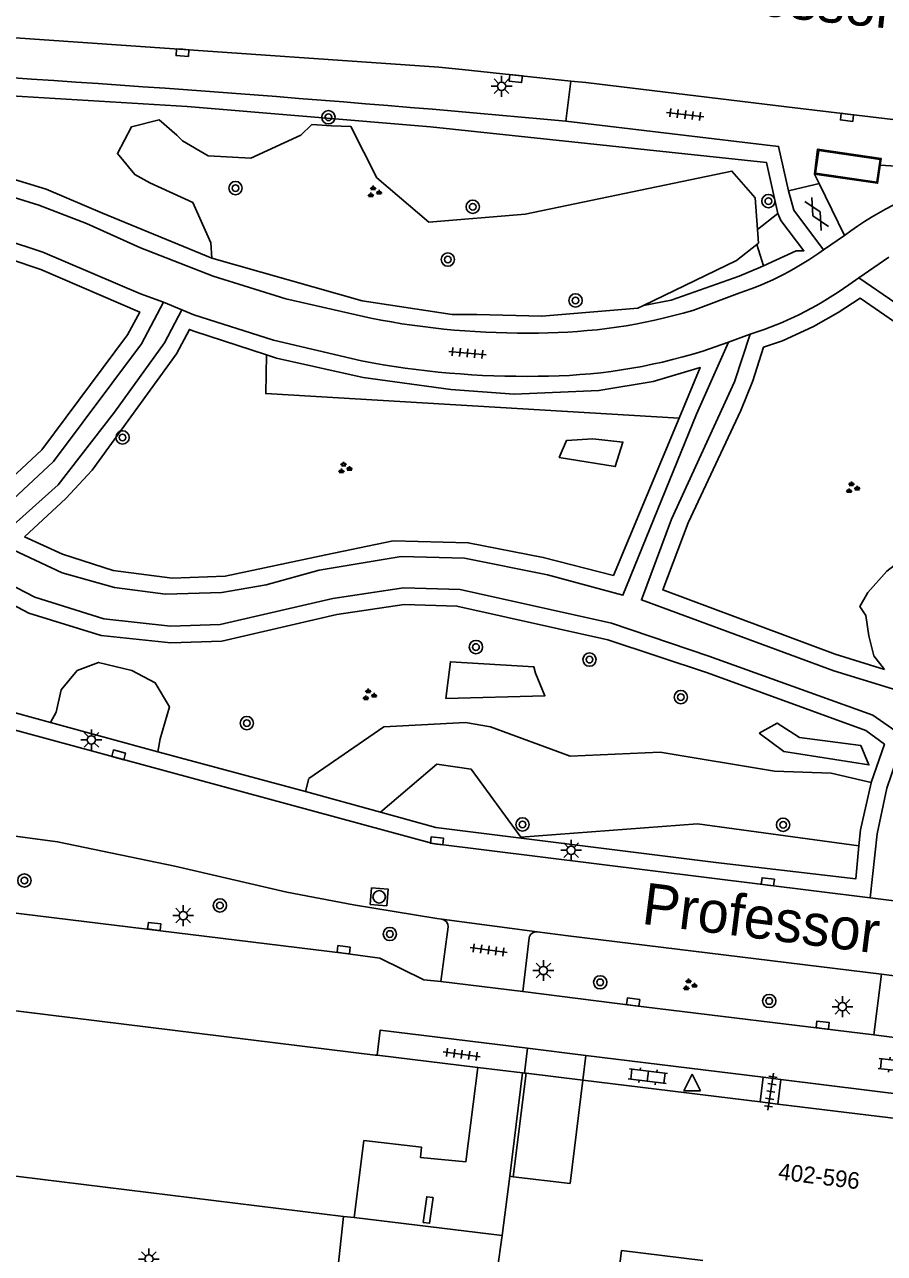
# Model space of a CAD drawing. Extents: x 131000 to 133014, y 396499 to 399001.
# Drawn here: x 131685.7 to 131737.4, y 396928.8 to 397002.7 of the extents above; entities that cross this region are included whole.
import ezdxf

# ---------------------------------------------------------------- set-up
doc = ezdxf.new("R2010")
doc.units = 0
for name, color, linetype in [('gg-afsc-muur', 7, 'Continuous'), ('gg-anno-huisnummerreeks BGT', 7, 'Continuous'), ('gg-anno-openbare ruimte label', 7, 'Continuous'), ('gg-bbg-abri', 7, 'Continuous'), ('gg-bbg-hoofdgebouw', 7, 'Continuous'), ('gg-bbg-onder overbouw', 7, 'Continuous'), ('gg-bbg-pand overbouw', 7, 'Continuous'), ('gg-bbg-pilaar onder overbouw', 7, 'Continuous'), ('gg-knt-verharding', 7, 'Continuous'), ('gg-knt-verharding nz', 7, 'Continuous'), ('gt-grn-groengrens', 7, 'Continuous'), ('gt-symb-boom', 7, 'Continuous'), ('gt-symb-gesloten verharding', 7, 'Continuous'), ('gt-symb-groenvak', 7, 'Continuous'), ('gt-symb-klinker verharding', 7, 'Continuous'), ('gt-symb-kolk', 7, 'Continuous'), ('gt-symb-lichtmast', 7, 'Continuous'), ('gt-symb-rioolschacht', 7, 'Continuous'), ('gt-symb-tegel verharding', 7, 'Continuous'), ('gt-symb-waterafsluiter', 7, 'Continuous')]:
    doc.layers.add(name, color=color, linetype=linetype)

# ---------------------------------------------------------------- blocks, each defined once
blk = doc.blocks.new('gt0-KL1')
at = {"layer": 'gt-symb-klinker verharding'}
for p, q in [((-1.15, 0.3), (1.15, 0.3)), ((-1, -0.3), (-1, 0.3)), ((-0.5, 0.3), (-0.5, 0.45)), ((0, -0.3), (0, 0.3)), ((0.5, 0.3), (0.5, 0.45)), ((1, -0.3), (1, 0.3)), ((-1.15, -0.3), (1.15, -0.3)), ((-0.5, -0.45), (-0.5, -0.3)), ((0.5, -0.45), (0.5, -0.3))]:
    blk.add_line(p, q, dxfattribs=at)
blk = doc.blocks.new('gt0-KOLK')
at = {"layer": 'gt-symb-kolk'}
blk.add_lwpolyline([(0, 0), (0.375, 0), (0.375, 0.4), (-0.375, 0.4), (-0.375, 0), (0, 0)], dxfattribs=at)
blk = doc.blocks.new('gt0-TEG1')
at = {"layer": 'gt-symb-tegel verharding'}
for p, q in [((-1.125, 0), (1.125, 0)), ((-0.9, -0.25), (-0.9, 0.25)), ((-0.45, -0.25), (-0.45, 0.25)), ((0, -0.25), (0, 0.25)), ((0.45, -0.25), (0.45, 0.25)), ((0.9, -0.25), (0.9, 0.25))]:
    blk.add_line(p, q, dxfattribs=at)
blk = doc.blocks.new('gt0-BOOM')
at = {"layer": 'gt-symb-boom'}
for radius in [0.4, 0.2]:
    blk.add_circle((0, 0), radius, dxfattribs=at)
blk = doc.blocks.new('gt0-GESVH1')
at = {"layer": 'gt-symb-gesloten verharding'}
for p, q in [((-0.992, -0.261), (0.008, 0.239)), ((0.008, -0.261), (-0.992, 0.239)), ((0.008, 0.239), (1.008, -0.261)), ((1.008, 0.239), (0.008, -0.261))]:
    blk.add_line(p, q, dxfattribs=at)
blk = doc.blocks.new('gt0-WAFSL')
at = {"layer": 'gt-symb-waterafsluiter'}
for p, q in [((-0.5, -0.333), (0, 0.667)), ((0, 0.667), (0.5, -0.333)), ((0.5, -0.333), (-0.5, -0.333))]:
    blk.add_line(p, q, dxfattribs=at)
blk = doc.blocks.new('gt0-LMAST')
at = {"layer": 'gt-symb-lichtmast'}
for p, q in [((-0.182, 0.173), (-0.447, 0.438)), ((-0.005, 0.246), (-0.005, 0.621)), ((0.172, 0.173), (0.437, 0.438)), ((-0.255, -0.004), (-0.63, -0.004)), ((-0.182, -0.181), (-0.447, -0.446)), ((-0.005, -0.254), (-0.005, -0.629)), ((0.437, -0.446), (0.172, -0.181)), ((0.245, -0.004), (0.62, -0.004))]:
    blk.add_line(p, q, dxfattribs=at)
blk.add_circle((-0.005, -0.004), 0.25, dxfattribs=at)
blk = doc.blocks.new('gt0-GRVAK')
at = {"layer": 'gt-symb-groenvak'}
for p, q in [((-0.11, 0.189), (-0.228, 0.24)), ((-0.182, 0.153), (0.088, 0.153)), ((-0.091, 0.211), (-0.156, 0.322)), ((-0.047, 0.214), (-0.047, 0.393)), ((-0.004, 0.211), (0.061, 0.322)), ((0.015, 0.189), (0.133, 0.24)), ((0.262, -0.052), (0.197, 0.059)), ((0.305, -0.049), (0.305, 0.13)), ((0.349, -0.052), (0.414, 0.059)), ((-0.245, -0.228), (-0.363, -0.177)), ((-0.318, -0.264), (-0.047, -0.264)), ((-0.226, -0.206), (-0.291, -0.095)), ((-0.183, -0.203), (-0.183, -0.024)), ((-0.139, -0.206), (-0.074, -0.095)), ((-0.12, -0.228), (-0.002, -0.177)), ((0.243, -0.074), (0.125, -0.023)), ((0.17, -0.11), (0.441, -0.11)), ((0.368, -0.074), (0.486, -0.023))]:
    blk.add_line(p, q, dxfattribs=at)
blk = doc.blocks.new('gt0-RS')
at = {"layer": 'gt-symb-rioolschacht'}
blk.add_lwpolyline([(-0.5, -0.5), (0.5, -0.5), (0.5, 0.5), (-0.5, 0.5)], close=True, dxfattribs=at)
blk.add_circle((0, 0), 0.375, dxfattribs=at)

msp = doc.modelspace()

# ---------------------------------------------------------------- linework, layer by layer
at = {"layer": 'gg-afsc-muur'}
for p, q in [((131714.91, 396933.43), (131715.686, 396939.654)), ((131715.119, 396933.405), (131715.894, 396939.628))]:
    msp.add_line(p, q, dxfattribs=at)
at = {"layer": 'gg-bbg-abri'}
msp.add_lwpolyline([(131733.301, 396993.766), (131733.498, 396995.122), (131737.174, 396994.587), (131736.977, 396993.231), (131733.301, 396993.766)], dxfattribs=at)
at = {"layer": 'gg-bbg-hoofdgebouw'}
for p, q in [((131706.81, 396940.72), (131666.58, 396945.67)), ((131706.944, 396940.704), (131706.81, 396940.72)), ((131712.995, 396939.977), (131706.944, 396940.704)), ((131719.3, 396939.22), (131729.973, 396937.906)), ((131729.973, 396937.906), (131731.024, 396937.776)), ((131731.024, 396937.776), (131766.297, 396933.434)), ((131704.921, 396931.017), (131682.08, 396933.83)), ((131704.921, 396931.017), (131705.55, 396930.94)), ((131726.519, 396928.367), (131721.637, 396928.969))]:
    msp.add_line(p, q, dxfattribs=at)
msp.add_lwpolyline([(131721.637, 396928.969), (131721.121, 396924.843), (131717.632, 396925.319), (131717.645, 396925.477), (131715.784, 396925.633), (131714.229, 396924.436), (131714.091, 396924.448), (131712.59, 396926.387), (131712.605, 396926.525), (131714.148, 396927.738), (131714.453, 396929.869)], dxfattribs=at)
at = {"layer": 'gg-bbg-onder overbouw'}
for p, q in [((131705.55, 396930.94), (131706.147, 396935.572)), ((131714.453, 396929.869), (131714.91, 396933.43)), ((131714.91, 396933.43), (131715.119, 396933.405))]:
    msp.add_line(p, q, dxfattribs=at)
for points in [[(131712.995, 396939.977), (131712.269, 396934.293), (131709.542, 396934.562), (131709.606, 396935.179), (131706.147, 396935.572)], [(131715.119, 396933.405), (131718.54, 396933), (131719.3, 396939.22)]]:
    msp.add_lwpolyline(points, dxfattribs=at)
at = {"layer": 'gg-bbg-pand overbouw'}
for p, q in [((131712.995, 396939.977), (131715.686, 396939.654)), ((131715.8, 396939.64), (131715.686, 396939.654)), ((131715.894, 396939.628), (131715.8, 396939.64)), ((131715.894, 396939.628), (131719.3, 396939.22)), ((131705.55, 396930.94), (131714.453, 396929.869))]:
    msp.add_line(p, q, dxfattribs=at)
at = {"layer": 'gg-bbg-pilaar onder overbouw'}
msp.add_lwpolyline([(131710.298, 396932.152), (131709.917, 396932.2), (131709.71, 396930.652), (131710.091, 396930.604), (131710.298, 396932.152)], dxfattribs=at)
at = {"layer": 'gg-knt-verharding'}
for p, q in [((131712.052, 397000), (131718.582, 396999.306)), ((131731.558, 396997.757), (131742.888, 396996.391)), ((131742.603, 396993.932), (131737.184, 396994.24)), ((131733.238, 396993.711), (131733.513, 396993.144)), ((131733.27, 396993.086), (131733.513, 396993.144)), ((131733.513, 396993.144), (131735.031, 396990.017)), ((131733.27, 396993.086), (131731.677, 396992.702)), ((131733.78, 396989.16), (131735.031, 396990.017)), ((131737.71, 396988.707), (131735.892, 396987.462)), ((131735.892, 396987.462), (131735.3, 396987.05)), ((131725.91, 396985.51), (131728.75, 396986.57)), ((131695.198, 396985.545), (131694.1, 396986.01)), ((131726.52, 396983.06), (131728.065, 396983.609)), ((131729.372, 396984.074), (131728.065, 396983.609)), ((131729.84, 396984.24), (131729.372, 396984.074)), ((131738.349, 396949.957), (131736.583, 396950.176)), ((131710.523, 396948.928), (131710.828, 396948.903)), ((131716.565, 396948.123), (131710.828, 396948.903)), ((131711.209, 396948.425), (131710.768, 396945.148)), ((131718.419, 396947.896), (131716.565, 396948.123)), ((131715.689, 396944.537), (131716.07, 396947.765)), ((131737.259, 396945.581), (131718.419, 396947.896)), ((131710.768, 396945.148), (131715.689, 396944.537)), ((131736.811, 396941.932), (131737.259, 396945.581)), ((131737.259, 396945.581), (131739.568, 396945.298)), ((131739.119, 396941.643), (131736.811, 396941.932)), ((131715.978, 396941.129), (131715.8, 396939.64)), ((131715.978, 396941.129), (131719.486, 396940.699)), ((131719.3, 396939.22), (131719.486, 396940.699)), ((131719.486, 396940.699), (131730.156, 396939.39)), ((131730.156, 396939.39), (131729.973, 396937.906)), ((131730.156, 396939.39), (131731.206, 396939.249)), ((131731.206, 396939.249), (131731.024, 396937.776)), ((131731.206, 396939.249), (131766.48, 396934.914)), ((131704.378, 396926.074), (131704.921, 396931.017))]:
    msp.add_line(p, q, dxfattribs=at)
for points in [[(131712.052, 397000), (131710.64, 397000.15), (131674.76, 397002.63)], [(131718.582, 396999.306), (131719.49, 396999.21), (131731.558, 396997.757)], [(131731.677, 396992.702), (131731.071, 396995.369), (131718.292, 396996.9)], [(131706.55, 396985.04), (131701.45, 396986.2), (131697.08, 396987.57), (131692.72, 396989.27), (131689.47, 396990.74), (131686.59, 396991.85), (131674.391, 396995.637)], [(131733.238, 396993.711), (131733.413, 396995.203), (131737.243, 396994.647), (131737.184, 396994.24)], [(131737.184, 396994.24), (131737.028, 396993.163), (131733.238, 396993.711)], [(131694.1, 396986.01), (131692.71, 396986.5), (131686.84, 396989.02), (131672.45, 396993.76), (131671.65, 396993.74), (131671.44, 396993.702)], [(131733.78, 396989.16), (131732, 396991.53), (131731.677, 396992.702)], [(131740.7, 396963.117), (131750.371, 396973.497), (131750.593, 396973.948), (131750.581, 396974.549), (131748.804, 396976.932), (131744.676, 396980.996), (131740.34, 396984.415), (131735.892, 396987.462)], [(131669.16, 396984.42), (131672.36, 396981.52), (131677.8, 396975.97), (131682.923, 396972.194), (131687.487, 396976.42), (131692.775, 396983.494), (131694.1, 396986.01)], [(131695.198, 396985.545), (131694.153, 396983.551), (131691.144, 396979.383), (131687.755, 396975.028), (131685.261, 396972.778), (131684.084, 396971.545), (131687.994, 396969.731), (131691.153, 396968.839), (131694.215, 396968.448), (131697.592, 396968.539), (131700.274, 396968.997), (131703.454, 396969.893), (131708.38, 396970.712), (131712.19, 396970.599), (131717.179, 396969.596), (131721.711, 396968.375), (131726.131, 396979.266), (131728.065, 396983.609)], [(131695.198, 396985.545), (131695.92, 396985.24), (131700.71, 396983.73), (131705.99, 396982.48)], [(131729.372, 396984.074), (131728.426, 396981.219), (131724.638, 396972.945), (131722.824, 396968.101), (131734.396, 396963.835), (131737.929, 396962.756), (131739.95, 396962.634), (131740.7, 396963.117)], [(131668.49, 396981.96), (131674.94, 396975.8), (131679.208, 396972.45), (131681.969, 396970.537), (131686.365, 396968.26), (131690.513, 396966.966), (131694.524, 396966.521), (131697.502, 396966.625), (131704.282, 396968.182), (131708.524, 396968.83), (131711.928, 396968.731), (131721.02, 396966.702), (131726.885, 396964.722), (131736.742, 396961.158), (131738.318, 396960.068), (131738.445, 396959.3)], [(131736.583, 396950.176), (131710.28, 396953.44), (131672.9, 396963.59)], [(131738.445, 396959.3), (131737.586, 396956.775), (131736.994, 396954.023), (131736.583, 396950.176)], [(131663.963, 396956.098), (131684.11, 396954.02), (131687.73, 396953.55), (131694.77, 396952.08), (131701.5, 396950.52), (131705.52, 396949.75), (131710.523, 396948.928)], [(131710.768, 396945.148), (131709.741, 396945.246), (131707.107, 396946.555), (131704.9, 396946.858), (131680.134, 396949.881), (131663.584, 396951.95), (131663.103, 396952.039)], [(131736.811, 396941.932), (131722.309, 396943.71), (131715.689, 396944.537)], [(131715.978, 396941.129), (131707.126, 396942.219), (131706.944, 396940.704)]]:
    msp.add_lwpolyline(points, dxfattribs=at)
for centre, radius, start, end in [((131600.599, 395706.545), 1295.711, 84.788496, 86.689485), ((131746.799, 396974.282), 19.649, 104.01359, 126.79184), ((131723.042, 397003.835), 18.184, 288.29481, 306.19402), ((131723.166, 397003.918), 20.779, 288.73551, 305.72991), ((131715.82, 397032.491), 48.348, 258.9463, 270.97212), ((131716.509, 397017.319), 33.169, 270.22698, 286.46565), ((131716.615, 397014.79), 33.24, 270.00826, 287.33617), ((131715.787, 397033.241), 51.697, 259.07641, 270.92364), ((131710.739, 396948.441), 0.47, 358.02999, 79.08468), ((131716.512, 396947.676), 0.451, 83.19784, 168.5535)]:
    msp.add_arc(centre, radius, start, end, dxfattribs=at)
at = {"layer": 'gg-knt-verharding nz'}
msp.add_line((131718.292, 396996.9), (131718.582, 396999.306), dxfattribs=at)
at = {"layer": 'gt-grn-groengrens'}
for p, q in [((131731.039, 396991.343), (131729.814, 396990.38)), ((131730.159, 396988.198), (131729.774, 396989.477)), ((131693.752, 396958.949), (131687.307, 396960.721)), ((131702.63, 396956.564), (131693.752, 396958.949)), ((131707.142, 396955.323), (131702.63, 396956.564))]:
    msp.add_line(p, q, dxfattribs=at)
for points in [[(131680.942, 396998.649), (131695.514, 396997.775), (131710.156, 396996.557), (131730.346, 396994.409), (131731.039, 396991.343)], [(131729.814, 396990.38), (131729.667, 396992.283), (131728.27, 396993.891), (131715.838, 396991.305), (131710.041, 396990.816), (131706.926, 396993.492), (131705.359, 396996.569), (131704.201, 396996.605), (131703.02, 396996.701), (131702.357, 396996.057), (131699.354, 396994.659), (131696.77, 396994.799), (131695.233, 396995.707), (131694.891, 396996.046), (131693.836, 396996.965), (131692.16, 396996.546), (131691.322, 396994.939), (131692.369, 396993.681), (131693.277, 396993.192), (131695.862, 396992.004), (131696.933, 396989.567), (131697.005, 396988.658)], [(131697.005, 396988.658), (131690.418, 396991.367), (131687.03, 396992.799), (131679.733, 396995.034)], [(131670.309, 396984.71), (131672.978, 396982.209), (131678.535, 396976.686), (131682.834, 396973.462), (131686.779, 396977.119), (131691.927, 396984.032), (131692.665, 396985.411), (131686.715, 396987.977), (131675.937, 396991.591)], [(131731.039, 396991.343), (131731.218, 396990.913), (131732.602, 396989.099), (131732.124, 396989.087), (131730.159, 396988.198)], [(131729.774, 396989.477), (131729.877, 396989.558), (131729.814, 396990.38)], [(131722.948, 396985.806), (131728.55, 396988.51), (131729.774, 396989.477)], [(131697.005, 396988.658), (131706.039, 396986.092), (131711.444, 396985.269), (131712.924, 396985.269), (131716.838, 396985.173), (131716.838, 396985.161), (131722.613, 396985.645), (131722.948, 396985.806)], [(131730.159, 396988.198), (131729.988, 396988.121), (131728.7, 396987.572), (131724.607, 396986.128), (131722.948, 396985.806)], [(131737.442, 396963.911), (131734.484, 396964.843), (131724.115, 396968.698), (131725.631, 396972.73), (131728.813, 396979.495), (131729.534, 396981.27), (131730.178, 396983.3), (131731.315, 396983.69), (131733.165, 396984.55), (131734.659, 396985.378), (131735.974, 396986.238), (131739.791, 396983.626), (131743.91, 396980.254), (131748.092, 396976.221), (131749.606, 396974.166), (131742.255, 396966.25)], [(131685.743, 396971.893), (131688.22, 396974.205), (131689.808, 396975.907), (131694.877, 396982.894), (131695.652, 396984.367), (131695.918, 396984.253), (131700.282, 396982.836)], [(131725.098, 396979.027), (131700.243, 396980.505), (131700.282, 396982.836)], [(131700.282, 396982.836), (131700.885, 396982.64), (131706.106, 396981.471), (131711.365, 396980.76), (131715.176, 396980.48), (131720.27, 396980.684), (131723.535, 396981.23), (131726.368, 396982.068), (131725.098, 396979.027)], [(131687.307, 396960.721), (131675.013, 396964.089), (131673.869, 396964.379), (131672.773, 396964.685), (131671.388, 396965.233), (131670.453, 396965.716), (131670.453, 396965.764), (131670.953, 396966.441), (131671.726, 396967.327), (131670.775, 396967.859), (131670.002, 396968.487), (131669.067, 396969.454), (131668.359, 396970.518), (131667.762, 396971.662), (131667.343, 396973.031), (131667.488, 396973.772), (131668.62, 396978.346)], [(131725.098, 396979.027), (131721.147, 396969.568), (131716.929, 396970.648), (131712.42, 396971.537), (131707.91, 396971.652), (131703.845, 396970.813), (131697.798, 396969.53), (131694.623, 396969.403), (131691.066, 396969.873), (131688.017, 396970.851), (131685.743, 396971.893)], [(131717.882, 396976.661), (131718.319, 396977.676), (131719.915, 396977.793), (131721.713, 396977.588), (131721.258, 396976.119), (131717.882, 396976.661)], [(131742.255, 396966.25), (131742.134, 396966.733), (131743.832, 396968.795), (131745.347, 396970.493), (131747.832, 396973.041), (131747.953, 396973.405), (131748.135, 396974.072), (131747.65, 396975.042), (131746.802, 396976.013), (131746.074, 396976.801), (131744.317, 396977.105), (131743.71, 396976.862), (131743.589, 396975.71), (131742.862, 396974.072), (131741.71, 396972.556), (131740.619, 396971.585), (131739.164, 396971.039), (131737.588, 396969.826), (131736.437, 396968.552), (131735.952, 396967.703), (131736.315, 396967.157), (131736.497, 396965.944), (131736.8, 396964.731), (131737.442, 396963.911)], [(131673.986, 396975.328), (131674.369, 396974.965), (131678.574, 396971.646), (131681.474, 396969.68), (131686.002, 396967.295), (131690.336, 396965.958), (131694.526, 396965.506), (131697.603, 396965.619), (131704.516, 396967.214), (131708.56, 396967.811), (131711.734, 396967.73), (131720.806, 396965.7), (131726.8, 396963.702), (131736.322, 396960.238), (131737.434, 396959.416), (131736.638, 396957.106)], [(131693.752, 396958.949), (131693.898, 396959.731), (131694.445, 396961.656), (131693.593, 396963.117), (131692.194, 396963.848), (131690.187, 396964.335), (131688.909, 396963.848), (131687.936, 396962.691), (131687.632, 396961.352), (131687.307, 396960.721)], [(131711.07, 396962.171), (131711.346, 396964.381), (131716.365, 396964.071), (131716.457, 396963.69), (131717.021, 396962.33), (131711.07, 396962.171)], [(131702.63, 396956.564), (131702.83, 396957.348), (131707.347, 396960.47), (131712.244, 396960.715), (131713.754, 396960.458), (131718.541, 396958.705), (131723.955, 396958.948), (131730.83, 396957.792), (131734.236, 396957.67), (131736.638, 396957.106)], [(131729.909, 396960.073), (131730.981, 396960.685), (131732.323, 396959.821), (131736.015, 396959.342), (131736.508, 396958.168), (131731.389, 396958.985), (131729.909, 396960.073)], [(131707.142, 396955.323), (131710.525, 396958.218), (131712.594, 396957.913), (131715.574, 396953.835), (131726.206, 396954.626), (131735.903, 396953.309)], [(131736.638, 396957.106), (131736.65, 396957.103), (131736, 396954.26), (131735.903, 396953.309)], [(131735.903, 396953.309), (131735.71, 396951.311), (131727.299, 396952.294), (131710.461, 396954.405), (131707.142, 396955.323)]]:
    msp.add_lwpolyline(points, dxfattribs=at)

# ---------------------------------------------------------------- block references
at = {"layer": 'gt-symb-boom'}
for p in [(131704.007, 396997.125), (131698.422, 396992.866), (131730.462, 396992.087), (131712.685, 396991.744), (131711.19, 396988.568), (131718.867, 396986.111), (131691.633, 396977.869), (131712.881, 396965.263), (131719.707, 396964.504), (131725.197, 396962.252), (131699.103, 396960.686), (131715.68, 396954.592), (131731.345, 396954.571), (131685.728, 396951.22), (131697.488, 396949.722), (131707.701, 396948.001), (131720.352, 396945.095), (131730.514, 396943.972)]:
    msp.add_blockref('gt0-BOOM', p, dxfattribs=at)
at = {"layer": 'gt-symb-gesloten verharding', "rotation": -60.461217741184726}
msp.add_blockref('gt0-GESVH1', (131733.363, 396991.326), dxfattribs=at)
at = {"layer": 'gt-symb-groenvak'}
for p in [(131706.747, 396992.626), (131704.969, 396976.018), (131735.498, 396974.832), (131706.451, 396962.375), (131725.711, 396944.93)]:
    msp.add_blockref('gt0-GRVAK', p, dxfattribs=at)
at = {"layer": 'gt-symb-klinker verharding'}
for p, rotation in [((131738.23, 396940.092), -6.200970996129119), ((131723.217, 396939.446), -7.004259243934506)]:
    msp.add_blockref('gt0-KL1', p, dxfattribs=dict(at, rotation=rotation))
at = {"layer": 'gt-symb-kolk'}
for p, rotation in [((131695.248, 397001.214), 176.0449623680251), ((131715.298, 396999.655), 173.85600423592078), ((131735.213, 396997.32), 173.10945167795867), ((131691.457, 396958.971), 164.33789365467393), ((131710.515, 396953.412), -7.004259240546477), ((131730.405, 396950.947), -7.00425924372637), ((131693.513, 396948.257), -7.0059047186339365), ((131704.9, 396946.858), -7.819682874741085), ((131722.309, 396943.71), -6.948854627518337), ((131733.7, 396942.322), -7.144033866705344)]:
    msp.add_blockref('gt0-KOLK', p, dxfattribs=dict(at, rotation=rotation))
at = {"layer": 'gt-symb-lichtmast'}
for p in [(131714.427, 396998.994), (131689.761, 396959.684), (131718.604, 396953.041), (131695.284, 396949.111), (131716.938, 396945.81), (131734.918, 396943.632), (131693.223, 396928.454)]:
    msp.add_blockref('gt0-LMAST', p, dxfattribs=at)
at = {"layer": 'gt-symb-rioolschacht', "rotation": -4.473406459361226}
msp.add_blockref('gt0-RS', (131707.06, 396950.241), dxfattribs=at)
at = {"layer": 'gt-symb-tegel verharding'}
for p, rotation in [((131725.461, 396997.289), 173.10945167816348), ((131712.367, 396982.943), -5.049166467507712), ((131713.639, 396947.043), -7.757425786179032), ((131712.025, 396940.762), -7.757425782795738), ((131730.606, 396938.526), 81.14057068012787)]:
    msp.add_blockref('gt0-TEG1', p, dxfattribs=dict(at, rotation=rotation))
at = {"layer": 'gt-symb-waterafsluiter'}
msp.add_blockref('gt0-WAFSL', (131725.871, 396938.905), dxfattribs=at)

# ---------------------------------------------------------------- texts
at = {"layer": 'gg-anno-huisnummerreeks BGT'}
msp.add_text('402-596', height=1, rotation=353, dxfattribs=at).set_placement((131731.017, 396933.242))
at = {"layer": 'gg-anno-openbare ruimte label'}
for rotation, p in [(354.1, (131723.711, 397003.906)), (352.8, (131722.786, 396948.621))]:
    msp.add_text('Professor Cobbenhagenlaan', height=2.5, rotation=rotation, dxfattribs=at).set_placement(p)

doc.saveas('drawing.dxf')
